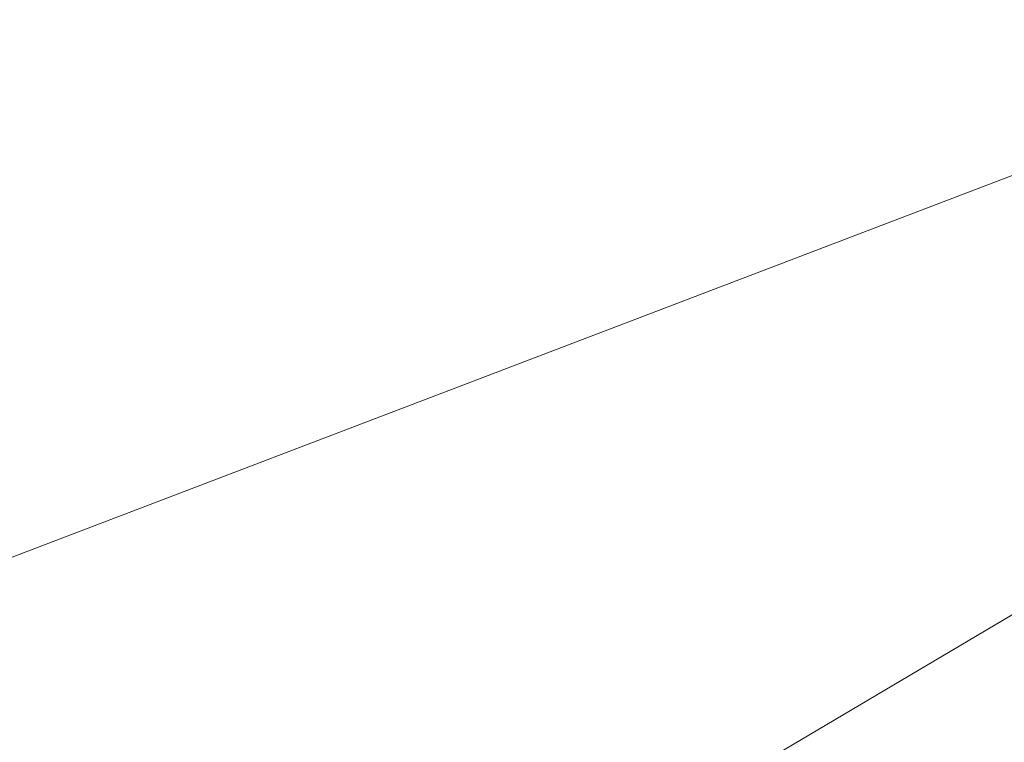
# Model space of a CAD drawing. Extents: x 1620613 to 1693141, y 557269 to 607790.
# Tile 340 of 656: x 1620819.07 to 1620819.608, y 607307.966 to 607308.361. Entities that reach past the tile are written whole.
import ezdxf

# ---------------------------------------------------------------- set-up
doc = ezdxf.new("R2010")
doc.units = 0
doc.header["$LTSCALE"] = 10
doc.header["$MEASUREMENT"] = 0
doc.linetypes.add('DGN Style 2', pattern=[7.346996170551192, 4.408197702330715, -2.938798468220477])
doc.linetypes.add('DGN Style 3', pattern=[10.28579463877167, 7.346996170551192, -2.938798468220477])
for name, color, linetype, lineweight in [('DR_X_Text', 7, 'Continuous', 0), ('DT_X_Contour_Minor', 136, 'DGN Style 3', 0), ('SV_X_Top_of_Bank', 97, 'DGN Style 2', 0)]:
    doc.layers.add(name, color=color, linetype=linetype, lineweight=lineweight)
doc.styles.get("Standard").update_dxf_attribs({"font": 'arial.ttf'})
doc.styles.add('Style-Arial', font='arial.ttf')
doc.dimstyles.get("Standard").update_dxf_attribs({"dimtxt": 0.18, "dimasz": 0.18, "dimexe": 0.18, "dimexo": 0.0625, "dimgap": 0.09, "dimtad": 0, "dimtih": 1, "dimtoh": 1, "dimdec": 4, "dimzin": 0, "dimdsep": 46, "dimtxsty": 'Standard', "dimcen": 0.09, "dimadec": 0, "dimazin": 0, "dimtfac": 1, "dimtdec": 4, "dimtofl": 0, "dimtmove": 0, "dimatfit": 3, "dimfxl": 1, "dimtolj": 1, "dimtzin": 0, "dimarcsym": 0})

# ---------------------------------------------------------------- blocks, each defined once
blk = doc.blocks.new('*U1004')
at = {"layer": 'DT_X_Contour_Minor', "transparency": 33554559, "elevation": 0.6000414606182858, "flags": 128}
blk.add_lwpolyline([(-17.45736527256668, 52.90326992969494), (-21.39895877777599, 50.0977725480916), (-22.17212463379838, 49.54786270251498), (-22.80236784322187, 49.10048918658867), (-23.28968840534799, 48.75565200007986), (-23.63408632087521, 48.51335114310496), (-24.36191723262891, 48.00393063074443), (-24.86158497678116, 47.58533965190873), (-25.8147150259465, 46.71163209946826), (-27.22130737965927, 45.38280797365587), (-29.08136203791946, 43.59886727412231), (-34.64612420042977, 38.23486997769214), (-36.47441867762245, 36.47166088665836), (-37.78573048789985, 35.20503158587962), (-38.58005963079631, 34.43498207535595), (-38.85740610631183, 34.16151235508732), (-38.94539676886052, 34.04400650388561), (-38.93639807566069, 34.00681650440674), (-38.93534537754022, 33.99954533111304), (-38.93604386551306, 33.99367038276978), (-38.93849353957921, 33.98919165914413), (-38.94269439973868, 33.98610916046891), (-38.95623160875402, 33.97975079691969), (-38.96354734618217, 33.97610134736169), (-38.97534165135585, 33.96992177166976), (-38.99161452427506, 33.96121206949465), (-39.01236596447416, 33.94997224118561), (-39.11965601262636, 33.89161608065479), (-41.00425999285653, 32.35813691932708), (-41.41850579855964, 32.06585747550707), (-41.85355579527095, 31.84622449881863), (-42.30940998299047, 31.69923798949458), (-42.78606836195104, 31.62489794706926), (-45.05901724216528, 31.44748617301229), (-45.41155417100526, 31.3261421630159), (-45.47864930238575, 31.30298905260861), (-45.52884744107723, 31.28553429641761), (-45.56214858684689, 31.27377789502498), (-45.57855274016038, 31.26771984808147), (-45.60682844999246, 31.25629857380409), (-45.61209900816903, 31.25412344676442), (-45.61557950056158, 31.25263748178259), (-45.6172699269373, 31.25184067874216), (-45.61939097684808, 31.2506347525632), (-45.6221740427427, 31.24922665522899), (-45.63966620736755, 31.24067520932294), (-45.69890002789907, 31.21193393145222), (-45.82608510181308, 31.15654833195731), (-46.17424678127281, 31.00658998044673), (-46.74338506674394, 30.76205887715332), (-47.53349995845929, 30.42295502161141), (-49.93510847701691, 29.39258107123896), (-50.87372427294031, 28.98969278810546), (-51.88836527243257, 28.55380840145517), (-52.97903147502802, 28.08492791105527), (-54.14572288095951, 27.5830513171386), (-57.35826690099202, 26.20071892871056), (-58.58553470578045, 25.6693915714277), (-59.85793010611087, 25.11215879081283), (-61.17545310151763, 24.52902058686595), (-62.53810369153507, 23.91997695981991), (-66.2320087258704, 22.26132005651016), (-67.60640780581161, 21.64488324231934), (-68.95917626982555, 21.0395654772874), (-70.29031411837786, 20.44536676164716), (-71.5998213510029, 19.8622870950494), (-75.06299981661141, 18.3222333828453), (-76.39654123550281, 17.72836383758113), (-77.7997816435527, 17.10179548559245), (-79.27272104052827, 16.44252832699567), (-80.81535942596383, 15.7505623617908), (-85.0219937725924, 13.86172137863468), (-86.5189906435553, 13.18894839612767), (-87.85500549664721, 12.58726018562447), (-89.03003833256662, 12.05665674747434), (-90.04408915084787, 11.5971380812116), (-92.53358197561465, 10.46653466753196), (-93.46605290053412, 10.0434813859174), (-94.39634605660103, 9.622274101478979), (-95.32446144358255, 9.202912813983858), (-96.25039906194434, 8.785397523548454), (-98.7166623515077, 7.674484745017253), (-99.58089384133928, 7.285275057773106), (-100.32389084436, 6.950830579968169), (-100.9456533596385, 6.671151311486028), (-101.4461813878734, 6.446237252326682), (-102.6192768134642, 5.919486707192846), (-103.0579989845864, 5.720960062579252), (-103.4943439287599, 5.520443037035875), (-103.9283116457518, 5.317935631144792), (-104.3599021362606, 5.113437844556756), (-105.5076404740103, 4.565456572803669), (-105.9101584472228, 4.373629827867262), (-106.2569086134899, 4.209135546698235), (-106.5478909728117, 4.071973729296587), (-106.7831055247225, 3.962144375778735), (-107.3359872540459, 3.705709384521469), (-107.582444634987, 3.592054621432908), (-107.907155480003, 3.44341657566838), (-108.3101197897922, 3.25979524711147), (-108.7913375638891, 3.041190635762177), (-110.1789229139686, 2.411600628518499), (-110.6338851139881, 2.205665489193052), (-110.9580827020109, 2.060052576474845), (-111.1515156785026, 1.974761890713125), (-111.214184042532, 1.949793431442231), (-111.2069468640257, 1.96364050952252), (-111.2115937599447, 1.964845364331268), (-111.2309623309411, 1.958074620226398), (-111.2650525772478, 1.943328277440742), (-111.3138644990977, 1.920606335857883), (-111.4636585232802, 1.849380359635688), (-111.5138489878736, 1.825879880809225), (-111.5520748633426, 1.808797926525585), (-111.5783361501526, 1.798134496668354), (-111.5926328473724, 1.793889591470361), (-111.6148045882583, 1.791127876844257), (-111.6289791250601, 1.786770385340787), (-111.6548739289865, 1.775769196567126), (-111.6924890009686, 1.758124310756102), (-111.7418243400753, 1.733835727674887), (-111.8890122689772, 1.660207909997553), (-111.9556566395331, 1.62680212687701), (-112.0451988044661, 1.581805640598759), (-112.1576387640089, 1.525218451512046), (-112.2929765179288, 1.457040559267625), (-112.9779808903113, 1.111832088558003), (-114.4292185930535, -2.077517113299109), (-114.7156034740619, -2.707376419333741), (-114.9527991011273, -3.230090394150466), (-115.140805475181, -3.645659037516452), (-115.2796225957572, -3.954082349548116), (-115.5842159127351, -4.633684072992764), (-115.7192088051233, -4.895647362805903), (-115.8957424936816, -5.171835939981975), (-116.1138169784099, -5.46224980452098), (-116.373432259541, -5.766888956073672), (-117.6818987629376, -7.221730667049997), (-120.7368154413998, -10.20587712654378), (-121.3553677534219, -10.7922755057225), (-121.9017746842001, -11.27255073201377), (-122.3760362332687, -11.64670280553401), (-122.7781524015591, -11.91473172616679), (-123.7542683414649, -12.48797797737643), (-124.3046113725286, -12.81351193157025), (-125.2235535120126, -13.36017910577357), (-126.5110947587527, -14.1279794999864), (-128.1672351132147, -15.11691311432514), (-133.0750748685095, -18.04891371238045), (-134.6900997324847, -19.01396191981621), (-135.8542945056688, -19.71010609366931), (-136.5676591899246, -20.13734623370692), (-136.8301937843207, -20.29568234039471), (-136.929179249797, -20.35937324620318), (-137.0337521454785, -20.42665931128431), (-137.273231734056, -20.58074932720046), (-137.6476180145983, -20.82164329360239), (-138.1569109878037, -21.14934121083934), (-139.6949011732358, -22.1389409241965), (-140.3494626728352, -22.54464155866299), (-141.1596545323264, -23.01954367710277), (-142.125476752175, -23.56364727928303), (-143.2469293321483, -24.17695236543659), (-148.8435122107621, -27.20051289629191), (-155.6668337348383, -30.52728392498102), (-156.9690717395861, -31.16036576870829), (-157.9515050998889, -31.63385228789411), (-158.6141338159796, -31.9477434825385), (-158.9569578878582, -32.10203935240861), (-159.4447492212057, -32.30070123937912), (-159.6311749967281, -32.37850830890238), (-159.8246088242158, -32.46293310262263), (-160.0250507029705, -32.55397562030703), (-160.232500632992, -32.65163586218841), (-160.7950445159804, -32.9208868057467), (-161.0059018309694, -33.00597154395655), (-161.2165658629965, -33.05928755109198), (-161.4270366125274, -33.08083482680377), (-161.6373140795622, -33.07061337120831), (-162.1977962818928, -33.00099784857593), (-162.5945986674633, -33.09803384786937), (-163.3646441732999, -33.44135348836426), (-164.5079327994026, -34.03095676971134), (-166.0244645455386, -34.86684369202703), (-170.5662066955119, -37.42425367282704), (-172.2728793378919, -38.35526261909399), (-173.9865906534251, -39.23023197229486), (-175.7073406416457, -40.04916173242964), (-177.435129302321, -40.81205189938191), (-182.0519506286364, -42.77170622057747), (-183.6363930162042, -43.44221749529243), (-184.9271041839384, -43.98401057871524), (-185.9240841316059, -44.39708547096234), (-186.6273328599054, -44.68144217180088), (-188.1110211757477, -45.26810245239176), (-188.6012821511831, -45.46267125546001), (-188.9592988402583, -45.60638245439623), (-189.1850712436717, -45.69923604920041), (-189.2785993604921, -45.74123203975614), (-189.3516819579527, -45.78541120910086), (-189.6950575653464, -45.99428155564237), (-190.6703724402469, -46.58775821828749), (-192.2776265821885, -47.56584119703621), (-194.5168199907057, -48.92853049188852), (-201.330588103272, -53.07517703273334), (-203.5688460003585, -54.43730063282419), (-205.1732936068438, -55.41368652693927), (-206.143930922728, -56.00433471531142), (-206.4807579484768, -56.20924519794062), (-206.5338829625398, -56.24135621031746), (-206.56011325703, -56.25664552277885), (-206.5989603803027, -56.27843020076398), (-206.6504243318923, -56.30671024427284), (-206.71450511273, -56.34148565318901), (-207.042988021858, -56.51892674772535), (-216.8652858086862, -60.26712173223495), (-218.7128353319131, -60.9722375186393), (-220.04592770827, -61.48121559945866), (-220.8645629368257, -61.79405597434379), (-221.1687410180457, -61.91075864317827), (-221.2939397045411, -61.96044881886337), (-221.6560887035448, -62.10013437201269), (-222.648636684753, -62.48192339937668), (-224.2715836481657, -63.10581590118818), (-226.5249295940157, -63.97181187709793), (-233.3743840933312, -66.60393911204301), (-235.7518862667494, -67.51956538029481), (-237.7473019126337, -68.29234875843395), (-239.3606310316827, -68.92228924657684), (-240.5918736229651, -69.40938684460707), (-243.3657384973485, -70.51785658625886), (-244.3541457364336, -70.9117544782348), (-245.2389687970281, -71.2620958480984), (-246.0202076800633, -71.56888069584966), (-246.6978623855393, -71.83210902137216), (-248.3668293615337, -72.47597585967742), (-248.9959418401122, -72.7096468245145), (-249.6315540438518, -72.92775959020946), (-250.2736659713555, -73.1303141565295), (-250.922277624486, -73.31731052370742), (-252.6605749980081, -73.79522323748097), (-253.3777047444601, -73.97307582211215), (-254.2253709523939, -74.14819904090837), (-255.2035736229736, -74.32059289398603), (-256.3123127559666, -74.49025738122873), (-259.4429990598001, -74.9390568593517), (-259.9788609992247, -75.2542390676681), (-259.2384320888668, -75.86318608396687), (-257.2217123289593, -76.76589790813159), (-253.9287017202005, -77.96237454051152), (-243.4456189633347, -81.5446653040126), (-239.9443442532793, -82.67948381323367), (-237.3028321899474, -83.39722126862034), (-235.5210827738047, -83.69787767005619), (-234.599096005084, -83.58145301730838), (-233.2868148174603, -82.71487920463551), (-232.5237475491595, -82.61634619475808), (-231.218756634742, -82.97067752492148), (-229.3718420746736, -83.77787319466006), (-226.9830038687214, -85.03793320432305), (-219.8902037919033, -89.00191234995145), (-217.497983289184, -90.29225249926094), (-215.6409218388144, -91.19028858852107), (-214.3190194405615, -91.6960206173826), (-213.532276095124, -91.80944858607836), (-212.1478392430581, -91.58885108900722), (-211.5918114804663, -91.45855411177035), (-210.9620558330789, -91.23311130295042), (-210.2585722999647, -90.91252266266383), (-209.4813608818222, -90.49678819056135), (-207.310493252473, -89.26130182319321), (-206.5328441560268, -88.82721764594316), (-205.8280475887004, -88.45157989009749), (-205.1961035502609, -88.13438855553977), (-204.6370120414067, -87.87564364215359), (-203.2432380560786, -87.26358576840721), (-202.625732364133, -87.00239332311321), (-201.8185457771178, -86.67785939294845), (-200.8216782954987, -86.28998397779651), (-199.63512991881, -85.83876707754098), (-196.2180930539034, -84.55106669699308), (-194.9945850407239, -84.07257631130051), (-193.8868386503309, -83.60288043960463), (-192.8948538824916, -83.14197908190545), (-192.018630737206, -82.68987223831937), (-189.8363845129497, -81.49598000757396), (-188.9887605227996, -81.05798606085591), (-188.0825732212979, -80.63942339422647), (-187.1178226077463, -80.2402920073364), (-186.0945086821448, -79.86059190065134), (-183.2875871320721, -78.87396665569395), (-182.3396351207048, -78.53955701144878), (-181.6009702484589, -78.276297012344), (-181.0715925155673, -78.08418665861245), (-180.7515019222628, -77.96322594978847), (-180.1769765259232, -77.73553025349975), (-179.8737207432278, -77.61785036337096), (-179.3948474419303, -77.4355824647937), (-178.7403566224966, -77.1887265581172), (-177.9102482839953, -76.87728264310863), (-175.4624693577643, -75.96064819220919), (-174.3456440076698, -75.53590440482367), (-172.8310021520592, -74.94914888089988), (-170.9185437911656, -74.20038162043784), (-168.6082689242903, -73.28960262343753), (-161.9171139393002, -70.64484298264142), (-159.6972275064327, -69.7679149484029), (-158.0559344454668, -69.12070057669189), (-156.9932347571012, -68.70319986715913), (-156.5091284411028, -68.51541282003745), (-155.9896360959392, -68.32093224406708), (-155.7559475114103, -68.21733815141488), (-155.4445010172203, -68.05241630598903), (-155.0552966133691, -67.82616670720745), (-154.5883343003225, -67.5385893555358), (-153.2394242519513, -66.68994607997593), (-152.7152412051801, -66.37564430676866), (-152.1543746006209, -66.06922144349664), (-151.5568244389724, -65.77067749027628), (-150.9225907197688, -65.480012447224), (-149.182389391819, -64.71541087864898), (-148.3115284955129, -64.34412459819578), (-147.0040968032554, -63.80371693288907), (-145.2600943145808, -63.09418788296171), (-143.0795210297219, -62.21553744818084), (-136.6825645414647, -59.64697444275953), (-134.4940270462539, -58.77966739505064), (-132.726131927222, -58.10416850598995), (-131.378879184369, -57.62047777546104), (-130.4522688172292, -57.32859520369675), (-128.5421643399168, -56.8059858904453), (-127.9128130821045, -56.63172460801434), (-127.4573376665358, -56.50089774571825), (-127.1757380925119, -56.41350530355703), (-127.0680143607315, -56.36954728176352), (-126.9710139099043, -56.26575682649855), (-126.7956728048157, -56.1396739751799), (-126.7287661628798, -56.11255874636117), (-126.6031924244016, -56.08524856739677), (-126.418951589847, -56.05774343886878), (-126.176043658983, -56.03004336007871), (-125.4500663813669, -55.9559165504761), (-125.2042487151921, -55.92880988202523), (-125.0112786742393, -55.90308498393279), (-124.8711562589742, -55.87874185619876), (-124.7838814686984, -55.85578049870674), (-124.6216121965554, -55.79639257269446), (-124.5715618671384, -55.77771408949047), (-124.5431128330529, -55.76621958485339), (-124.5362650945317, -55.76190905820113), (-124.5510186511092, -55.76478251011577), (-124.6191631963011, -55.78202368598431), (-124.5718470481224, -55.75624373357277), (-124.3787901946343, -55.66597299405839), (-124.0399926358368, -55.511211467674), (-123.555454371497, -55.29195915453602), (-122.0690313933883, -54.62129860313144), (-121.5602130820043, -54.39369512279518), (-121.1485753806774, -54.21388009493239), (-120.834118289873, -54.0818535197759), (-120.6168418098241, -53.99761539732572), (-120.1670120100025, -53.83669834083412), (-119.9940170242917, -53.77017708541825), (-119.8124044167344, -53.69130111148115), (-119.622174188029, -53.60007041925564), (-119.42332633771, -53.49648500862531), (-118.8815752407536, -53.20378428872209), (-118.7012260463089, -53.10660114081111), (-118.5664917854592, -53.03457723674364), (-118.4773724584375, -52.98771257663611), (-118.4338680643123, -52.96600716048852), (-118.378676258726, -52.94167170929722), (-118.3462711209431, -52.92746957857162), (-118.2904495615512, -52.90311477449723), (-118.211211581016, -52.86860729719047), (-118.108557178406, -52.82394714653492), (-117.8035902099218, -52.69131651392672), (-117.7033780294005, -52.64756809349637), (-117.6314667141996, -52.61579580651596), (-117.5878562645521, -52.59599965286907), (-117.5725466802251, -52.58817963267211), (-117.5694556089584, -52.58329442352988), (-117.5023191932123, -52.5537070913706), (-117.3032282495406, -52.46860900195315), (-116.9721827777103, -52.32800015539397), (-116.5091827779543, -52.1318805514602), (-115.0985767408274, -51.53488059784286), (-114.5787590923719, -51.31273690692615), (-114.0772606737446, -51.09405579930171), (-113.594081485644, -50.87883727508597), (-113.1292215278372, -50.66708133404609), (-111.914020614, -50.10701560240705), (-111.4423497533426, -49.89071825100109), (-110.938737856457, -49.6618754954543), (-110.4031849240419, -49.42048733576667), (-109.8356909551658, -49.16655377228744), (-108.2797856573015, -48.47267039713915), (-107.637205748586, -48.18686541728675), (-106.8763949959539, -47.84986300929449), (-105.9973533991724, -47.46166317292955), (-105.0000809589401, -47.02226590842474), (-102.1830466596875, -45.78227663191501), (-101.0416261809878, -45.27859689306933), (-99.730140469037, -44.69754963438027), (-98.24858952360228, -44.03913485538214), (-96.59697334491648, -43.3033525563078), (-91.96590989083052, -41.23810973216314), (-90.26453862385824, -40.47824782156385), (-88.63372241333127, -39.7475942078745), (-87.07346125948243, -39.0461488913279), (-85.58375516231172, -38.37391187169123), (-81.70527897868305, -36.62022421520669), (-80.33508533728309, -36.00080075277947), (-79.13336155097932, -35.4577961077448), (-78.1001076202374, -34.99121027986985), (-77.23532354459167, -34.60104326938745), (-75.15385914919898, -33.66248966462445), (-74.2553197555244, -33.25839136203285), (-73.12079987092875, -32.75001165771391), (-71.75029949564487, -32.13735055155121), (-70.14381862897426, -31.4204080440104), (-65.54522899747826, -29.36951948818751), (-63.95151954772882, -28.65803548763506), (-62.61933342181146, -28.0617499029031), (-61.54867061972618, -27.58066273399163), (-60.73953114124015, -27.21477398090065), (-58.93052363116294, -26.39266852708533), (-58.31693849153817, -26.11331703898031), (-57.83293870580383, -25.89184166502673), (-57.47852427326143, -25.72824240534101), (-57.25369519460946, -25.62251925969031), (-56.82693145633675, -25.41775902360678), (-56.65531035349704, -25.33478436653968), (-56.46051984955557, -25.23943057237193), (-56.24255994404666, -25.13169764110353), (-56.0014306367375, -25.01158557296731), (-55.32752661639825, -24.67478120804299), (-55.05126318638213, -24.53896794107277), (-54.72790091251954, -24.38413141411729), (-54.35743979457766, -24.21027162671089), (-53.93987983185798, -24.01738857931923), (-52.76358814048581, -23.47766943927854), (-52.37750348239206, -23.30100356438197), (-52.10146827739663, -23.1757952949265), (-51.93548252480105, -23.10204463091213), (-51.87954622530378, -23.07975157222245), (-51.87711536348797, -23.08891355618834), (-51.86492463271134, -23.08638447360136), (-51.83017558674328, -23.07192573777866), (-51.77286822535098, -23.04553734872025), (-51.69300254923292, -23.00721930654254), (-51.44994965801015, -22.88913165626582), (-51.31643438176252, -22.82435836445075), (-51.09817822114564, -22.71860422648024), (-50.7951811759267, -22.5718692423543), (-50.40744324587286, -22.38415341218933), (-48.4002708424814, -21.41252423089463), (-48.36751615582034, -20.77412141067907), (-48.22934931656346, -20.45036320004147), (-47.82888652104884, -19.75268977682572), (-47.16612776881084, -18.68110114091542), (-46.24107306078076, -17.23559729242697), (-43.42453256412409, -12.8823667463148), (-42.35470139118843, -11.39228932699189), (-41.25761324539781, -10.18697997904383), (-40.13326812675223, -9.266438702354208), (-38.98166603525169, -8.63066549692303), (-35.87438449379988, -7.314961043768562), (-34.83209626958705, -6.873628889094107), (-34.0356927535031, -6.536410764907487), (-33.48517394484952, -6.303306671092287), (-33.18053984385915, -6.174316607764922), (-32.69602851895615, -5.96916181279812), (-32.28319507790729, -5.712428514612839), (-31.40807824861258, -5.096094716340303), (-30.07067803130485, -4.120160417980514), (-28.27099442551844, -2.784625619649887), (-22.85546029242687, 1.256267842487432), (-20.95785962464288, 2.654420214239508), (-19.32670822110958, 3.818207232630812), (-17.96200608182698, 4.747628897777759), (-16.86375320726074, 5.442685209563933), (-14.29034455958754, 6.983681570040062), (-13.4230960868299, 7.5066692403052), (-12.75140715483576, 7.919884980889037), (-12.2752777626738, 8.223328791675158), (-11.99470791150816, 8.417000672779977), (-11.50726769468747, 8.787096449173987), (-11.10789761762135, 9.047810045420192), (-10.27536754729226, 9.552379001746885), (-9.009677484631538, 10.30080331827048), (-7.310827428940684, 11.2930829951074), (-2.203013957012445, 14.26430261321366), (-0.4445038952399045, 15.288643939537), (1.00016618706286, 16.13325320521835), (2.130996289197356, 16.79813040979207), (2.947986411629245, 17.28327555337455), (4.70817343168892, 18.33735318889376), (5.556006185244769, 18.85372868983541), (6.779364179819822, 19.61229696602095), (8.37824741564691, 20.61305801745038), (10.35265589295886, 21.85601184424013), (16.11844548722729, 25.49347908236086), (18.05360645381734, 26.71963120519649), (19.53474715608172, 27.66998714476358), (20.56186759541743, 28.34454690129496), (21.13496777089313, 28.7433104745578), (22.05787455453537, 29.43895175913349), (22.41446905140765, 29.54562768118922), (22.79207245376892, 29.34392448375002), (23.19068476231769, 28.83384216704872), (23.61030597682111, 28.01538073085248), (25.61755909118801, 23.47634274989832)], dxfattribs=at)
blk = doc.blocks.new('TerminatorOpen_0.5')
at = {"color": 0, "linetype": 'ByBlock', "lineweight": -2}
for q in [(-1, 0.25), (-1, 0), (-1, -0.25)]:
    blk.add_line((0, 0), q, dxfattribs=at)

msp = doc.modelspace()

# ---------------------------------------------------------------- linework, layer by layer
at = {"layer": 'SV_X_Top_of_Bank', "extrusion": (0.007114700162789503, -0.05176716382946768, 0.9986338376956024), "elevation": -18855.21206843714, "flags": 128}
msp.add_lwpolyline([(1688341.399474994, 380495.2335694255), (1688359.531308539, 380495.7043637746), (1688370.463455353, 380498.0725351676), (1688395.572580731, 380506.740670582), (1688420.940108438, 380511.7574321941), (1688444.138128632, 380518.355338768), (1688467.22231404, 380528.7305743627), (1688491.262317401, 380540.2151339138), (1688508.535586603, 380545.2887184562), (1688513.5223003, 380548.4010002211), (1688516.051220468, 380548.1495454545), (1688520.39603739, 380549.3039635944), (1688525.368929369, 380551.0706712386)], dxfattribs=at)
at = {"layer": 'SV_X_Top_of_Bank', "extrusion": (0.04489057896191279, -0.1067836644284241, 0.9932683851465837), "elevation": 8952.639644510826, "flags": 128}
msp.add_lwpolyline([(1729619.200279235, -67683.47041249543), (1729610.048117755, -67689.2494116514), (1729593.286163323, -67692.1110974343), (1729566.643396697, -67690.50938442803), (1729551.852254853, -67691.88192179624), (1729536.554039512, -67691.83763185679), (1729515.835796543, -67695.68964613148), (1729501.149706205, -67697.72199223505), (1729469.279658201, -67698.3224800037)], dxfattribs=at)
at = {"layer": 'SV_X_Top_of_Bank', "extrusion": (0.168901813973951, -0.4467975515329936, 0.8785465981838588), "elevation": 3356.978483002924, "flags": 128}
msp.add_lwpolyline([(1730947.770607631, -3965.265990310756), (1730946.805849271, -3964.96904812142), (1730946.663359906, -3964.804005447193), (1730941.67030618, -3965.055207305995), (1730939.350192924, -3965.361981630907), (1730937.749893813, -3967.172645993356), (1730926.574366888, -3968.532772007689), (1730874.446998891, -3968.466137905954), (1730864.586120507, -3969.339779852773), (1730855.732144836, -3969.748913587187), (1730845.815665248, -3968.420788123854), (1730844.088985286, -3969.592587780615), (1730838.536446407, -3969.077424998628), (1730833.231231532, -3969.713117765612)], dxfattribs=at)

# ---------------------------------------------------------------- block references
at = {"layer": 'DT_X_Contour_Minor', "transparency": 33554559}
msp.add_blockref('*U1004', (1621028.060791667, 607365.3311666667, 1050.599958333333), dxfattribs=at)

# ---------------------------------------------------------------- leaders
at = {"layer": 'DR_X_Text', "annotation_type": 0, "has_hookline": 1, "hookline_direction": 1}
msp.add_leader([(1620881.245000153, 607312.333310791, 1046.267599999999), (1620804.679557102, 607276.0227453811, 1046.267599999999), (1620803.279557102, 607276.0227453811, 1046.267599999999)], dimstyle='Standard', override={"dimscale": 10, "dimtxt": 0.14, "dimasz": 0.14, "dimgap": 0.07000000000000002, "dimtad": 0, "dimtxsty": 'Style-Arial', "dimldrblk": 'TerminatorOpen_0.5'}, dxfattribs=at)

doc.saveas('drawing.dxf')
